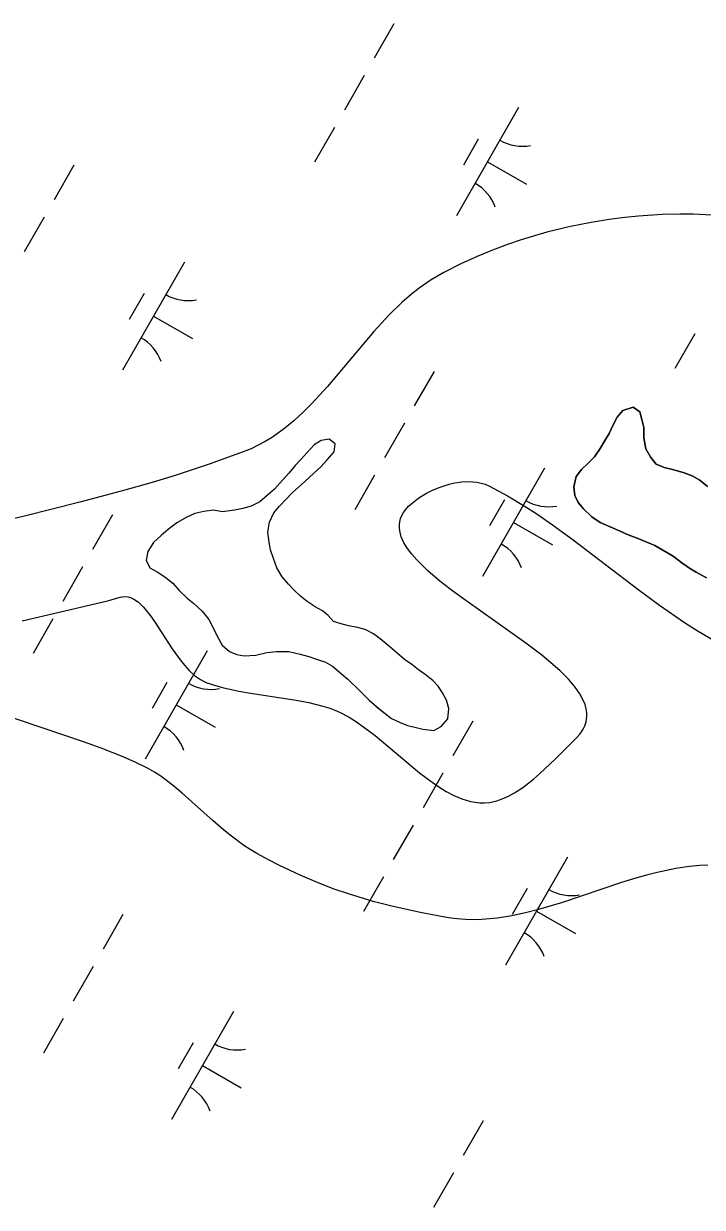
# Model space of a CAD drawing. Extents: x 3930721 to 3950824, y 220441 to 242861.
# Drawn here: x 3946569.2 to 3946841.1, y 231582.3 to 232056.9 of the extents above; entities that cross this region are included whole.
import ezdxf

# ---------------------------------------------------------------- set-up
doc = ezdxf.new("R2010")
doc.units = 0
for name, color, linetype in [('V-SITE-VEGE', 7, 'Continuous'), ('V-TOPO-SHOR', 7, 'Continuous'), ('V-WETL-SWMP', 7, 'Continuous')]:
    doc.layers.add(name, color=color, linetype=linetype)

msp = doc.modelspace()

# ---------------------------------------------------------------- linework, layer by layer
at = {"layer": 'V-SITE-VEGE'}
for p, q in [((3946796.55, 231977.19), (3946788.29, 231975.53)), ((3946803.77, 231978.37), (3946796.55, 231977.19)), ((3946810.08, 231979.19), (3946803.77, 231978.37)), ((3946815.58, 231979.74), (3946810.08, 231979.19)), ((3946825.11, 231980.35), (3946815.58, 231979.74)), ((3946832.18, 231980.5), (3946825.11, 231980.35)), ((3946837.41, 231980.44), (3946832.18, 231980.5)), ((3946845.13, 231980.08), (3946837.41, 231980.44)), ((3946778.88, 231973.22), (3946773.9, 231971.81)), ((3946788.29, 231975.53), (3946778.88, 231973.22)), ((3946763.02, 231968.27), (3946757.12, 231966.05)), ((3946768.62, 231970.17), (3946763.02, 231968.27)), ((3946773.9, 231971.81), (3946768.62, 231970.17)), ((3946750.91, 231963.49), (3946744.4, 231960.53)), ((3946757.12, 231966.05), (3946750.91, 231963.49)), ((3946744.4, 231960.53), (3946737.6, 231957.11)), ((3946732.52, 231954.14), (3946727.73, 231950.81)), ((3946737.6, 231957.11), (3946732.52, 231954.14)), ((3946727.73, 231950.81), (3946724.68, 231948.41)), ((3946720.77, 231945.02), (3946715.8, 231940.22)), ((3946724.68, 231948.41), (3946720.77, 231945.02)), ((3946715.8, 231940.22), (3946709.51, 231933.41)), ((3946709.51, 231933.41), (3946690.95, 231911.36)), ((3946690.95, 231911.36), (3946684.72, 231904.55)), ((3946684.72, 231904.55), (3946681.28, 231901.11)), ((3946677.48, 231897.63), (3946673.25, 231894.2)), ((3946681.28, 231901.11), (3946677.48, 231897.63)), ((3946673.25, 231894.2), (3946668.51, 231890.87)), ((3946663.24, 231887.83), (3946660.34, 231886.44)), ((3946665.96, 231889.32), (3946663.24, 231887.83)), ((3946668.51, 231890.87), (3946665.96, 231889.32)), ((3946657.23, 231885.16), (3946643.61, 231880.25)), ((3946660.34, 231886.44), (3946657.23, 231885.16)), ((3946643.61, 231880.25), (3946629.89, 231875.76)), ((3946620.68, 231872.96), (3946608.35, 231869.44)), ((3946629.89, 231875.76), (3946620.68, 231872.96)), ((3946739.74, 231872.25), (3946742.04, 231872.77)), ((3946742.04, 231872.77), (3946744.66, 231873.14)), ((3946744.66, 231873.14), (3946747.6, 231873.28)), ((3946747.6, 231873.28), (3946750.83, 231873.02)), ((3946750.83, 231873.02), (3946752.48, 231872.69)), ((3946752.48, 231872.69), (3946754.17, 231872.18)), ((3946608.35, 231869.44), (3946591.79, 231865.02)), ((3946727.62, 231866.71), (3946730.66, 231868.59)), ((3946730.66, 231868.59), (3946732.79, 231869.69)), ((3946732.79, 231869.69), (3946735.73, 231870.96)), ((3946735.73, 231870.96), (3946739.74, 231872.25)), ((3946754.17, 231872.18), (3946755.87, 231871.45)), ((3946755.87, 231871.45), (3946763.04, 231867.62)), ((3946591.79, 231865.02), (3946569.55, 231859.46)), ((3946722.34, 231862.12), (3946723.46, 231863.36)), ((3946723.46, 231863.36), (3946724.82, 231864.6)), ((3946724.82, 231864.6), (3946727.62, 231866.71)), ((3946763.04, 231867.62), (3946770.13, 231863.34)), ((3946770.13, 231863.34), (3946774.83, 231860.28)), ((3946569.55, 231859.46), (3946550.57, 231854.87)), ((3946719.92, 231857.19), (3946720.24, 231858.42)), ((3946720.24, 231858.42), (3946720.75, 231859.65)), ((3946720.75, 231859.65), (3946721.44, 231860.88)), ((3946721.44, 231860.88), (3946722.34, 231862.12)), ((3946774.83, 231860.28), (3946781.06, 231855.97)), ((3946719.75, 231854.76), (3946719.76, 231855.97)), ((3946719.88, 231853.55), (3946719.75, 231854.76)), ((3946719.76, 231855.97), (3946719.92, 231857.19)), ((3946781.06, 231855.97), (3946789.34, 231849.92)), ((3946720.51, 231851.15), (3946719.88, 231853.55)), ((3946721.58, 231848.77), (3946720.51, 231851.15)), ((3946789.34, 231849.92), (3946815.28, 231830.1)), ((3946723.01, 231846.44), (3946721.58, 231848.77)), ((3946724.74, 231844.14), (3946723.01, 231846.44)), ((3946726.7, 231841.89), (3946724.74, 231844.14)), ((3946728.85, 231839.7), (3946726.7, 231841.89)), ((3946731.15, 231837.55), (3946728.85, 231839.7)), ((3946736.03, 231833.4), (3946731.15, 231837.55)), ((3946741.18, 231829.39), (3946736.03, 231833.4)), ((3946815.28, 231830.1), (3946823.92, 231823.74)), ((3946598.25, 231824.34), (3946603.35, 231825.63)), ((3946603.35, 231825.63), (3946607.91, 231826.91)), ((3946607.91, 231826.91), (3946609.52, 231827.19)), ((3946609.52, 231827.19), (3946611.08, 231827.05)), ((3946611.08, 231827.05), (3946612.1, 231826.76)), ((3946612.1, 231826.76), (3946613.44, 231826.12)), ((3946613.44, 231826.12), (3946615.2, 231824.89)), ((3946746.34, 231825.6), (3946741.18, 231829.39)), ((3946770.44, 231808.54), (3946746.34, 231825.6)), ((3946568.65, 231817.41), (3946598.25, 231824.34)), ((3946615.2, 231824.89), (3946617.31, 231822.86)), ((3946617.31, 231822.86), (3946620.03, 231819.5)), ((3946823.92, 231823.74), (3946833.99, 231816.8)), ((3946620.03, 231819.5), (3946621.68, 231817.16)), ((3946621.68, 231817.16), (3946628.77, 231806.25)), ((3946833.99, 231816.8), (3946839.46, 231813.3)), ((3946839.46, 231813.3), (3946854.05, 231804.69)), ((3946628.77, 231806.25), (3946631.9, 231801.84)), ((3946776.82, 231803.66), (3946770.44, 231808.54)), ((3946631.9, 231801.84), (3946633.63, 231799.67)), ((3946779.52, 231801.45), (3946776.82, 231803.66)), ((3946633.63, 231799.67), (3946635.54, 231797.56)), ((3946635.54, 231797.56), (3946637.66, 231795.59)), ((3946784.03, 231797.47), (3946779.52, 231801.45)), ((3946787.48, 231794.01), (3946784.03, 231797.47)), ((3946637.66, 231795.59), (3946640.02, 231793.9)), ((3946640.02, 231793.9), (3946641.28, 231793.21)), ((3946641.28, 231793.21), (3946642.62, 231792.65)), ((3946642.62, 231792.65), (3946645.69, 231791.64)), ((3946790.14, 231790.9), (3946787.48, 231794.01)), ((3946645.69, 231791.64), (3946648.88, 231790.76)), ((3946648.88, 231790.76), (3946655.5, 231789.31)), ((3946655.5, 231789.31), (3946660.06, 231788.51)), ((3946660.06, 231788.51), (3946678.47, 231785.64)), ((3946792.03, 231788.2), (3946790.14, 231790.9)), ((3946793.32, 231785.87), (3946792.03, 231788.2)), ((3946678.47, 231785.64), (3946683.54, 231784.64)), ((3946683.54, 231784.64), (3946689.11, 231783.25)), ((3946689.11, 231783.25), (3946691.94, 231782.37)), ((3946794.16, 231783.85), (3946793.32, 231785.87)), ((3946794.64, 231782.1), (3946794.16, 231783.85)), ((3946593.2, 231768.97), (3946555.12, 231781.77)), ((3946691.94, 231782.37), (3946693.86, 231781.65)), ((3946693.86, 231781.65), (3946695.78, 231780.81)), ((3946695.78, 231780.81), (3946699.61, 231778.78)), ((3946699.61, 231778.78), (3946702.15, 231777.21)), ((3946794.6, 231776.99), (3946794.91, 231779.27)), ((3946794.87, 231780.58), (3946794.64, 231782.1)), ((3946794.91, 231779.27), (3946794.87, 231780.58)), ((3946702.15, 231777.21), (3946705.53, 231774.88)), ((3946705.53, 231774.88), (3946710.02, 231771.46)), ((3946792.21, 231772.2), (3946793.45, 231774.05)), ((3946793.45, 231774.05), (3946794.05, 231775.3)), ((3946794.05, 231775.3), (3946794.6, 231776.99)), ((3946600.33, 231766.38), (3946593.2, 231768.97)), ((3946710.02, 231771.46), (3946727.83, 231756.55)), ((3946782.31, 231762.12), (3946790.58, 231770.38)), ((3946790.58, 231770.38), (3946792.21, 231772.2)), ((3946609.08, 231762.93), (3946600.33, 231766.38)), ((3946614.21, 231760.68), (3946609.08, 231762.93)), ((3946618.87, 231758.39), (3946614.21, 231760.68)), ((3946775.94, 231756.09), (3946782.31, 231762.12)), ((3946621.62, 231756.82), (3946618.87, 231758.39)), ((3946624.15, 231755.19), (3946621.62, 231756.82)), ((3946628.79, 231751.74), (3946624.15, 231755.19)), ((3946727.83, 231756.55), (3946732.9, 231752.7)), ((3946773.51, 231753.98), (3946775.94, 231756.09)), ((3946632.79, 231748.41), (3946628.79, 231751.74)), ((3946732.9, 231752.7), (3946735.59, 231750.85)), ((3946735.59, 231750.85), (3946738.47, 231749.07)), ((3946765.93, 231748.52), (3946769.21, 231750.65)), ((3946769.21, 231750.65), (3946773.51, 231753.98)), ((3946645.14, 231737.29), (3946632.79, 231748.41)), ((3946738.47, 231749.07), (3946741.53, 231747.44)), ((3946741.53, 231747.44), (3946744.81, 231746.05)), ((3946744.81, 231746.05), (3946748.3, 231745.02)), ((3946748.3, 231745.02), (3946750.1, 231744.69)), ((3946750.1, 231744.69), (3946751.96, 231744.5)), ((3946753.88, 231744.49), (3946755.87, 231744.68)), ((3946755.87, 231744.68), (3946758.74, 231745.3)), ((3946758.74, 231745.3), (3946761.57, 231746.3)), ((3946761.57, 231746.3), (3946763.45, 231747.16)), ((3946763.45, 231747.16), (3946765.93, 231748.52)), ((3946751.96, 231744.5), (3946753.88, 231744.49)), ((3946649.27, 231733.71), (3946645.14, 231737.29)), ((3946652.47, 231731.11), (3946649.27, 231733.71)), ((3946657.45, 231727.43), (3946652.47, 231731.11)), ((3946660.04, 231725.72), (3946657.45, 231727.43)), ((3946662.71, 231724.12), (3946660.04, 231725.72)), ((3946667.35, 231721.57), (3946662.71, 231724.12)), ((3946671.72, 231719.31), (3946667.35, 231721.57)), ((3946679.99, 231715.42), (3946671.72, 231719.31)), ((3946823.04, 231716.59), (3946818.79, 231715.49)), ((3946830.47, 231718.14), (3946823.04, 231716.59)), ((3946836.03, 231718.95), (3946830.47, 231718.14)), ((3946840.2, 231719.32), (3946836.03, 231718.95)), ((3946843.33, 231719.45), (3946840.2, 231719.32)), ((3946687.27, 231712.35), (3946679.99, 231715.42)), ((3946693.69, 231709.93), (3946687.27, 231712.35)), ((3946808.37, 231712.37), (3946785.1, 231704.56)), ((3946813.93, 231714.11), (3946808.37, 231712.37)), ((3946818.79, 231715.49), (3946813.93, 231714.11)), ((3946699.33, 231707.99), (3946693.69, 231709.93)), ((3946709.27, 231704.97), (3946699.33, 231707.99)), ((3946716.77, 231703.01), (3946709.27, 231704.97)), ((3946728.07, 231700.49), (3946716.77, 231703.01)), ((3946785.1, 231704.56), (3946775.44, 231701.67)), ((3946739.43, 231698.43), (3946728.07, 231700.49)), ((3946742.93, 231697.97), (3946739.43, 231698.43)), ((3946746.32, 231697.71), (3946742.93, 231697.97)), ((3946749.61, 231697.64), (3946746.32, 231697.71)), ((3946752.81, 231697.73), (3946749.61, 231697.64)), ((3946759.01, 231698.27), (3946752.81, 231697.73)), ((3946764.83, 231699.19), (3946759.01, 231698.27)), ((3946770.31, 231700.36), (3946764.83, 231699.19)), ((3946775.44, 231701.67), (3946770.31, 231700.36))]:
    msp.add_line(p, q, dxfattribs=at)
at = {"layer": 'V-TOPO-SHOR'}
for points in [[(3946842.76, 231834.69), (3946838.64, 231836.94), (3946836, 231838.55), (3946832.87, 231840.65), (3946829.41, 231843.4), (3946825.29, 231845.81), (3946822.16, 231847.58), (3946818.88, 231849.02), (3946815.75, 231850.3), (3946811.48, 231851.89), (3946808.19, 231853.33), (3946804.25, 231855.09), (3946800.14, 231856.85), (3946796.84, 231859.11), (3946793.53, 231862.35), (3946791.38, 231864.95), (3946790.04, 231867.71), (3946789.68, 231871.15), (3946790.62, 231875.25), (3946792.72, 231878.05), (3946795.31, 231880.54), (3946797.91, 231883.18), (3946800.16, 231886.48), (3946801.93, 231889.44), (3946803.87, 231892.57), (3946805.47, 231896.03), (3946807.07, 231899.15), (3946809.34, 231901.79), (3946813.42, 231903.15), (3946816.06, 231901.21), (3946816.91, 231898.11), (3946817.75, 231895.01), (3946817.64, 231890.75), (3946818.5, 231886.34), (3946820.5, 231882.92), (3946822.65, 231880.32), (3946825.78, 231878.88), (3946829.71, 231877.94), (3946833.82, 231876.83), (3946837.1, 231875.56), (3946840.07, 231873.79), (3946843.2, 231871.36)], [(3946689.02, 231821.52), (3946686.06, 231823.12), (3946682.76, 231825.22), (3946680.12, 231827.32), (3946677.64, 231829.75), (3946675.33, 231832.18), (3946672.84, 231835.1), (3946670.68, 231838.68), (3946669.33, 231842.43), (3946668.15, 231845.86), (3946667.63, 231848.96), (3946667.09, 231853.05), (3946667.71, 231856.99), (3946669.47, 231860.77), (3946671.74, 231863.41), (3946674.33, 231866.05), (3946676.92, 231868.86), (3946679.19, 231870.85), (3946681.95, 231873.33), (3946685.52, 231876.64), (3946688.27, 231879.13), (3946690.87, 231881.94), (3946693.61, 231885.24), (3946694.07, 231888.35), (3946691.6, 231890.29), (3946688.49, 231889.77), (3946685.56, 231887.94), (3946682.65, 231884.8), (3946680.38, 231882.32), (3946677.96, 231879.68), (3946675.53, 231876.71), (3946672.94, 231873.9), (3946669.7, 231870.26), (3946666.94, 231867.78), (3946663.86, 231865.13), (3946660.44, 231863.46), (3946657.01, 231862.44), (3946653.75, 231861.75), (3946648.84, 231861.21), (3946645.23, 231861.83), (3946641.48, 231861.3), (3946637.88, 231860.45), (3946634.62, 231858.94), (3946630.55, 231856.77), (3946627.14, 231854.12), (3946624.39, 231851.64), (3946621.3, 231848.82), (3946619.05, 231845.2), (3946618.27, 231841.75), (3946619.77, 231838.66), (3946622.73, 231837.05), (3946625.86, 231835.12), (3946629, 231832.53), (3946631.48, 231829.61), (3946634.79, 231826.53), (3946637.43, 231824.43), (3946640.73, 231821.35), (3946643.39, 231817.94), (3946645.39, 231814.03), (3946646.73, 231811.27), (3946648.73, 231807.68), (3946651.7, 231805.1), (3946654.66, 231803.98), (3946657.61, 231803.36), (3946662.19, 231803.73), (3946666.6, 231804.76), (3946670.53, 231805.12), (3946675.44, 231805.17), (3946680.03, 231804.07), (3946683.48, 231803.13), (3946686.6, 231802.01), (3946690.21, 231800.9), (3946693.01, 231799.3), (3946696.64, 231796.22), (3946699.12, 231794.12), (3946703.75, 231789.58), (3946707.72, 231785.69), (3946710.53, 231783.1), (3946713.5, 231780.68), (3946716.63, 231778.25), (3946720.09, 231776.65), (3946723.04, 231775.54), (3946726, 231774.75), (3946729.12, 231773.96), (3946733.54, 231773.51), (3946736.47, 231775.02), (3946739.22, 231778.15), (3946739.51, 231782.25), (3946738.66, 231785.68), (3946736.99, 231788.61), (3946735.33, 231791.21), (3946733.17, 231793.48), (3946730.04, 231795.9), (3946727.4, 231797.84), (3946724.76, 231799.94), (3946721.79, 231801.88), (3946717.83, 231805.44), (3946715.19, 231807.7), (3946712.05, 231810.29), (3946709.41, 231812.23), (3946706.29, 231813.83)], [(3946706.29, 231813.83), (3946703.17, 231814.78), (3946699.4, 231815.4), (3946696.44, 231816.19), (3946693.32, 231817.14), (3946691.17, 231819.57), (3946689.02, 231821.52)]]:
    msp.add_lwpolyline(points, dxfattribs=at)
at = {"layer": 'V-WETL-SWMP'}
for p, q in [((3946717.59, 232056.85), (3946709.64, 232042.97)), ((3946705.66, 232036.02), (3946697.71, 232022.14)), ((3946767.49, 232023.18), (3946742.64, 231979.79)), ((3946693.74, 232015.2), (3946685.79, 232001.31)), ((3946751.35, 232010.52), (3946745.39, 232000.11)), ((3946755.07, 232001.48), (3946770.69, 231992.54)), ((3946589.36, 232000.13), (3946581.4, 231986.24)), ((3946577.43, 231979.3), (3946569.48, 231965.42)), ((3946633.62, 231961.29), (3946608.77, 231917.9)), ((3946617.49, 231948.63), (3946611.52, 231938.22)), ((3946621.2, 231939.59), (3946636.82, 231930.65)), ((3946838.08, 231932.53), (3946830.13, 231918.65)), ((3946733.7, 231917.46), (3946725.75, 231903.58)), ((3946809.34, 231901.79), (3946807.07, 231899.15)), ((3946813.42, 231903.15), (3946809.34, 231901.79)), ((3946816.06, 231901.21), (3946813.42, 231903.15)), ((3946816.91, 231898.11), (3946816.06, 231901.21)), ((3946721.77, 231896.63), (3946713.82, 231882.75)), ((3946807.07, 231899.15), (3946805.47, 231896.03)), ((3946817.75, 231895.01), (3946816.91, 231898.11)), ((3946803.87, 231892.57), (3946801.93, 231889.44)), ((3946805.47, 231896.03), (3946803.87, 231892.57)), ((3946817.64, 231890.75), (3946817.75, 231895.01)), ((3946685.56, 231887.94), (3946682.65, 231884.8)), ((3946688.49, 231889.77), (3946685.56, 231887.94)), ((3946691.6, 231890.29), (3946688.49, 231889.77)), ((3946694.07, 231888.35), (3946691.6, 231890.29)), ((3946693.61, 231885.24), (3946694.07, 231888.35)), ((3946801.93, 231889.44), (3946800.16, 231886.48)), ((3946818.5, 231886.34), (3946817.64, 231890.75)), ((3946680.38, 231882.32), (3946677.96, 231879.68)), ((3946682.65, 231884.8), (3946680.38, 231882.32)), ((3946690.86, 231881.94), (3946693.61, 231885.24)), ((3946797.91, 231883.18), (3946795.31, 231880.54)), ((3946800.16, 231886.48), (3946797.91, 231883.18)), ((3946820.5, 231882.92), (3946818.5, 231886.34)), ((3946822.65, 231880.32), (3946820.5, 231882.92)), ((3946677.96, 231879.68), (3946675.53, 231876.71)), ((3946685.52, 231876.64), (3946688.27, 231879.13)), ((3946688.27, 231879.13), (3946690.86, 231881.94)), ((3946777.96, 231878.62), (3946753.12, 231835.23)), ((3946792.72, 231878.05), (3946790.62, 231875.25)), ((3946795.31, 231880.54), (3946792.72, 231878.05)), ((3946825.78, 231878.88), (3946822.65, 231880.32)), ((3946829.71, 231877.94), (3946825.78, 231878.88)), ((3946833.82, 231876.83), (3946829.71, 231877.94)), ((3946672.94, 231873.9), (3946669.7, 231870.26)), ((3946675.53, 231876.71), (3946672.94, 231873.9)), ((3946679.19, 231870.85), (3946681.95, 231873.33)), ((3946681.95, 231873.33), (3946685.52, 231876.64)), ((3946709.84, 231875.81), (3946701.89, 231861.92)), ((3946790.62, 231875.25), (3946789.68, 231871.15)), ((3946837.1, 231875.56), (3946833.82, 231876.83)), ((3946840.07, 231873.79), (3946837.1, 231875.56)), ((3946843.2, 231871.36), (3946840.07, 231873.79)), ((3946669.7, 231870.26), (3946666.95, 231867.78)), ((3946674.33, 231866.05), (3946676.92, 231868.86)), ((3946676.92, 231868.86), (3946679.19, 231870.85)), ((3946789.68, 231871.15), (3946790.04, 231867.72)), ((3946660.44, 231863.46), (3946657.01, 231862.44)), ((3946663.86, 231865.13), (3946660.44, 231863.46)), ((3946666.95, 231867.78), (3946663.86, 231865.13)), ((3946669.47, 231860.77), (3946671.74, 231863.41)), ((3946671.74, 231863.41), (3946674.33, 231866.05)), ((3946761.83, 231865.97), (3946755.86, 231855.55)), ((3946790.04, 231867.72), (3946791.38, 231864.95)), ((3946791.38, 231864.95), (3946793.53, 231862.35)), ((3946604.8, 231859.91), (3946596.85, 231846.02)), ((3946634.62, 231858.94), (3946630.55, 231856.77)), ((3946637.88, 231860.45), (3946634.62, 231858.94)), ((3946641.48, 231861.3), (3946637.88, 231860.45)), ((3946645.23, 231861.83), (3946641.48, 231861.3)), ((3946648.84, 231861.21), (3946645.23, 231861.83)), ((3946653.75, 231861.75), (3946648.84, 231861.21)), ((3946657.01, 231862.44), (3946653.75, 231861.75)), ((3946667.71, 231856.98), (3946669.47, 231860.77)), ((3946793.53, 231862.35), (3946796.84, 231859.11)), ((3946796.84, 231859.11), (3946800.14, 231856.85)), ((3946627.14, 231854.12), (3946624.39, 231851.64)), ((3946630.55, 231856.77), (3946627.14, 231854.12)), ((3946667.09, 231853.05), (3946667.71, 231856.98)), ((3946765.54, 231856.93), (3946781.16, 231847.98)), ((3946800.14, 231856.85), (3946804.25, 231855.09)), ((3946804.25, 231855.09), (3946808.19, 231853.33)), ((3946624.39, 231851.64), (3946621.3, 231848.82)), ((3946667.63, 231848.96), (3946667.09, 231853.05)), ((3946668.15, 231845.86), (3946667.63, 231848.96)), ((3946808.19, 231853.33), (3946811.48, 231851.89)), ((3946811.48, 231851.89), (3946815.75, 231850.3)), ((3946815.75, 231850.3), (3946818.88, 231849.02)), ((3946818.88, 231849.02), (3946822.16, 231847.58)), ((3946619.05, 231845.2), (3946618.27, 231841.75)), ((3946621.3, 231848.82), (3946619.05, 231845.2)), ((3946669.33, 231842.43), (3946668.15, 231845.86)), ((3946822.16, 231847.58), (3946825.29, 231845.81)), ((3946825.29, 231845.81), (3946829.41, 231843.4)), ((3946618.27, 231841.75), (3946619.77, 231838.66)), ((3946670.68, 231838.68), (3946669.33, 231842.43)), ((3946829.41, 231843.4), (3946832.87, 231840.65)), ((3946832.87, 231840.65), (3946836, 231838.55)), ((3946592.87, 231839.08), (3946584.92, 231825.2)), ((3946619.77, 231838.66), (3946622.73, 231837.05)), ((3946622.73, 231837.05), (3946625.86, 231835.12)), ((3946625.86, 231835.12), (3946629, 231832.53)), ((3946672.84, 231835.1), (3946670.68, 231838.68)), ((3946675.33, 231832.18), (3946672.84, 231835.1)), ((3946836, 231838.55), (3946838.64, 231836.94)), ((3946838.64, 231836.94), (3946842.76, 231834.69)), ((3946629, 231832.53), (3946631.48, 231829.61)), ((3946677.64, 231829.75), (3946675.33, 231832.18)), ((3946631.48, 231829.61), (3946634.79, 231826.53)), ((3946634.79, 231826.53), (3946637.43, 231824.43)), ((3946680.12, 231827.32), (3946677.64, 231829.75)), ((3946682.76, 231825.22), (3946680.12, 231827.32)), ((3946686.06, 231823.12), (3946682.76, 231825.22)), ((3946637.43, 231824.43), (3946640.73, 231821.35)), ((3946640.73, 231821.35), (3946643.39, 231817.94)), ((3946689.02, 231821.52), (3946686.06, 231823.12)), ((3946691.17, 231819.57), (3946689.02, 231821.52)), ((3946580.95, 231818.26), (3946572.99, 231804.37)), ((3946643.39, 231817.94), (3946645.39, 231814.04)), ((3946693.32, 231817.14), (3946691.17, 231819.57)), ((3946696.44, 231816.19), (3946693.32, 231817.14)), ((3946699.4, 231815.4), (3946696.44, 231816.19)), ((3946645.39, 231814.04), (3946646.73, 231811.27)), ((3946646.73, 231811.27), (3946648.73, 231807.68)), ((3946703.17, 231814.78), (3946699.4, 231815.4)), ((3946706.29, 231813.83), (3946703.17, 231814.78)), ((3946709.41, 231812.23), (3946706.29, 231813.83)), ((3946712.05, 231810.29), (3946709.41, 231812.23)), ((3946648.73, 231807.68), (3946651.7, 231805.1)), ((3946715.19, 231807.7), (3946712.05, 231810.29)), ((3946717.83, 231805.44), (3946715.19, 231807.7)), ((3946642.77, 231805.41), (3946617.92, 231762.02)), ((3946651.7, 231805.1), (3946654.66, 231803.98)), ((3946654.66, 231803.98), (3946657.61, 231803.36)), ((3946657.61, 231803.36), (3946662.19, 231803.73)), ((3946662.19, 231803.73), (3946666.6, 231804.76)), ((3946666.6, 231804.76), (3946670.53, 231805.12)), ((3946670.53, 231805.12), (3946675.44, 231805.17)), ((3946675.44, 231805.17), (3946680.03, 231804.07)), ((3946680.03, 231804.07), (3946683.48, 231803.13)), ((3946683.48, 231803.13), (3946686.6, 231802.01)), ((3946686.6, 231802.01), (3946690.21, 231800.9)), ((3946721.79, 231801.88), (3946717.83, 231805.44)), ((3946724.76, 231799.94), (3946721.79, 231801.88)), ((3946690.21, 231800.9), (3946693.01, 231799.29)), ((3946693.01, 231799.29), (3946696.64, 231796.22)), ((3946727.4, 231797.84), (3946724.76, 231799.94)), ((3946730.04, 231795.9), (3946727.4, 231797.84)), ((3946626.63, 231792.76), (3946620.67, 231782.34)), ((3946696.64, 231796.22), (3946699.12, 231794.12)), ((3946699.12, 231794.12), (3946703.75, 231789.58)), ((3946733.17, 231793.48), (3946730.04, 231795.9)), ((3946735.32, 231791.21), (3946733.17, 231793.48)), ((3946703.75, 231789.58), (3946707.72, 231785.69)), ((3946736.99, 231788.61), (3946735.32, 231791.21)), ((3946738.65, 231785.68), (3946736.99, 231788.61)), ((3946630.35, 231783.71), (3946645.97, 231774.77)), ((3946707.72, 231785.69), (3946710.52, 231783.1)), ((3946710.52, 231783.1), (3946713.5, 231780.68)), ((3946739.51, 231782.25), (3946738.65, 231785.68)), ((3946713.5, 231780.68), (3946716.63, 231778.25)), ((3946716.63, 231778.25), (3946720.08, 231776.65)), ((3946736.47, 231775.02), (3946739.22, 231778.15)), ((3946739.22, 231778.15), (3946739.51, 231782.25)), ((3946720.08, 231776.65), (3946723.04, 231775.54)), ((3946723.04, 231775.54), (3946726, 231774.75)), ((3946726, 231774.75), (3946729.12, 231773.96)), ((3946729.12, 231773.96), (3946733.54, 231773.51)), ((3946733.54, 231773.51), (3946736.47, 231775.02)), ((3946749.14, 231777.24), (3946741.19, 231763.36)), ((3946737.21, 231756.42), (3946729.26, 231742.53)), ((3946725.29, 231735.59), (3946717.34, 231721.71)), ((3946787.11, 231722.74), (3946762.26, 231679.35)), ((3946713.36, 231714.76), (3946705.41, 231700.88)), ((3946770.98, 231710.09), (3946765.01, 231699.68)), ((3946608.98, 231699.69), (3946601.03, 231685.81)), ((3946774.69, 231701.05), (3946790.31, 231692.1)), ((3946597.05, 231678.87), (3946589.1, 231664.98)), ((3946653.25, 231660.85), (3946628.4, 231617.46)), ((3946585.12, 231658.04), (3946577.17, 231644.15)), ((3946637.11, 231648.2), (3946631.14, 231637.79)), ((3946640.82, 231639.16), (3946656.44, 231630.21)), ((3946753.32, 231617.03), (3946745.37, 231603.14)), ((3946741.39, 231596.2), (3946733.44, 231582.31))]:
    msp.add_line(p, q, dxfattribs=at)
for centre, start, end in [((3946769, 232025.33), 239.4279, 280.9715), ((3946741.54, 231977.4), 19.4279, 60.9715), ((3946635.13, 231963.44), 239.4279, 280.9715), ((3946607.68, 231915.51), 19.4279, 60.9715), ((3946779.47, 231880.78), 239.4279, 280.9715), ((3946752.02, 231832.84), 19.4279, 60.9715), ((3946644.28, 231807.57), 239.4279, 280.9715), ((3946616.83, 231759.63), 19.4279, 60.9715), ((3946788.62, 231724.9), 239.4279, 280.9715), ((3946761.17, 231676.96), 19.4279, 60.9715), ((3946654.75, 231663.01), 239.4279, 280.9715), ((3946627.3, 231615.07), 19.4279, 60.9715)]:
    msp.add_arc(centre, 17.62, start, end, dxfattribs=at)

doc.saveas('drawing.dxf')
